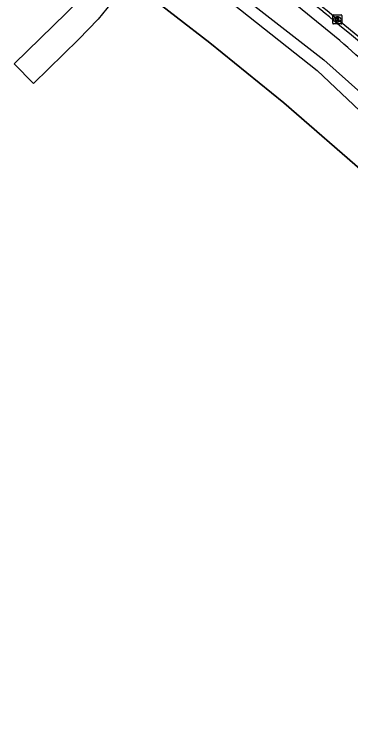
# Model space of a CAD drawing. Extents: x 160732 to 162105, y 387428 to 388479.
# Drawn here: x 162006.6 to 162043.3, y 388140.3 to 388217.6 of the extents above; entities that cross this region are included whole.
import ezdxf

# ---------------------------------------------------------------- set-up
doc = ezdxf.new("R2010")
doc.units = 0
for name, color, linetype in [('IMGEO_Berm_groen', 7, 'Continuous'), ('IMGEO_Hek', 7, 'Continuous'), ('IMGEO_Kolk', 7, 'Continuous'), ('IMGEO_Rijbaan_lokaal_open', 7, 'Continuous'), ('IMGEO_Rijbaan_regionaal_gesloten', 7, 'Continuous'), ('IMGEO_Voetpad_open', 7, 'Continuous')]:
    doc.layers.add(name, color=color, linetype=linetype)

msp = doc.modelspace()

# ---------------------------------------------------------------- linework, layer by layer
at = {"layer": 'IMGEO_Berm_groen'}
for points in [[(162042.082, 388214.71), (162025.855, 388227.967), (162023.882, 388225.475)], [(162023.882, 388225.475), (162040.339, 388212.629), (162047.039, 388206.644), (162053.61, 388200.519), (162056.153, 388196.901)], [(162022.22, 388225.268), (162039.613, 388211.448), (162050.864, 388200.832), (162055.823, 388195.265), (162056.32, 388194.51)], [(162047.858, 388098.747), (162062.635, 388098.173), (162068.364, 388141.857), (162069.053, 388147.996), (162069.075, 388152.355), (162068.622, 388158.083), (162067.859, 388161.905), (162066.509, 388166.309), (162064.225, 388171.852), (162059.903, 388180.667), (162056.288, 388186.422), (162052.855, 388191.225), (162049.334, 388195.595), (162045.084, 388200.011), (162036.003, 388207.923), (162027.938, 388214.475), (162020.598, 388220.164), (162019.123, 388221.236)]]:
    msp.add_lwpolyline(points, dxfattribs=at)
msp.add_arc((161953.528, 388112.354), 135.346, 41.28913, 49.13527, dxfattribs=at)
at = {"layer": 'IMGEO_Hek'}
msp.add_lwpolyline([(162020.598, 388220.164), (162027.938, 388214.475), (162036.003, 388207.923), (162045.084, 388200.011), (162049.334, 388195.595), (162052.855, 388191.225), (162056.288, 388186.422), (162059.903, 388180.667), (162064.225, 388171.852)], dxfattribs=at)
at = {"layer": 'IMGEO_Kolk'}
for p, q in [((162041.312, 388216.598), (162041.312, 388217.45)), ((162041.387, 388217.524), (162042.239, 388217.524)), ((162041.8, 388217.304), (162041.825, 388217.304)), ((162042.313, 388217.45), (162042.313, 388216.598)), ((162042.239, 388216.524), (162041.387, 388216.524)), ((162041.823, 388216.744), (162041.798, 388216.744))]:
    msp.add_line(p, q, dxfattribs=at)
for points in [[(162041.312, 388216.598), (162041.312, 388217.45)], [(162041.387, 388217.524), (162042.239, 388217.524)], [(162041.633, 388217.224), (162041.756, 388217.224), (162041.756, 388217.073), (162041.886, 388217.224), (162042.05, 388217.224), (162041.904, 388217.073), (162042.057, 388216.824), (162041.905, 388216.824), (162041.82, 388216.988), (162041.756, 388216.921), (162041.756, 388216.824), (162041.633, 388216.824), (162041.633, 388217.224)], [(162042.313, 388217.45), (162042.313, 388216.598)], [(162042.239, 388216.524), (162041.387, 388216.524)]]:
    msp.add_lwpolyline(points, dxfattribs=at)
for centre, start, end in [((162041.389, 388217.448), 91.55205, 178.44795), ((162041.389, 388217.448), 91.55205, 178.44795), ((162042.237, 388217.448), 1.55205, 88.44795), ((162042.237, 388217.448), 1.55205, 88.44795), ((162041.389, 388216.6), 181.55205, 268.44795), ((162041.389, 388216.6), 181.55205, 268.44795), ((162042.237, 388216.6), 271.55205, 358.44795), ((162042.237, 388216.6), 271.55205, 358.44795)]:
    msp.add_arc(centre, 0.0765, start, end, dxfattribs=at)
for centre, major_axis, ratio, start_param, end_param in [((162041.799, 388217.024), (-0.387, 0.002), 0.722429, 4.712389, 7.853982), ((162041.824, 388217.024), (-0.39, 0.002), 0.717154, 1.570796, 4.712389)]:
    msp.add_ellipse(centre, major_axis=major_axis, ratio=ratio, start_param=start_param, end_param=end_param, dxfattribs=at)
at = {"layer": 'IMGEO_Rijbaan_lokaal_open'}
for centre, radius, start, end in [((161780.014, 387903.643), 407.987, 50.15728, 52.88114), ((161827.639, 387962.559), 332.596, 49.95158, 53.29977), ((161970.922, 388128.461), 113.443, 30.7641, 51.43455), ((161971.136, 388128.616), 112.833, 33.30598, 51.48188)]:
    msp.add_arc(centre, radius, start, end, dxfattribs=at)
at = {"layer": 'IMGEO_Rijbaan_regionaal_gesloten'}
msp.add_arc((161792.354, 387923.457), 390.316, 48.42984, 51.60411, dxfattribs=at)
at = {"layer": 'IMGEO_Voetpad_open'}
msp.add_lwpolyline([(162019.123, 388221.236), (162018.591, 388220.558), (162015.778, 388217.032), (162013.651, 388214.841), (162008.728, 388210.057), (162006.641, 388212.189), (162013.737, 388219.153), (162016.686, 388223.008)], dxfattribs=at)

doc.saveas('drawing.dxf')
